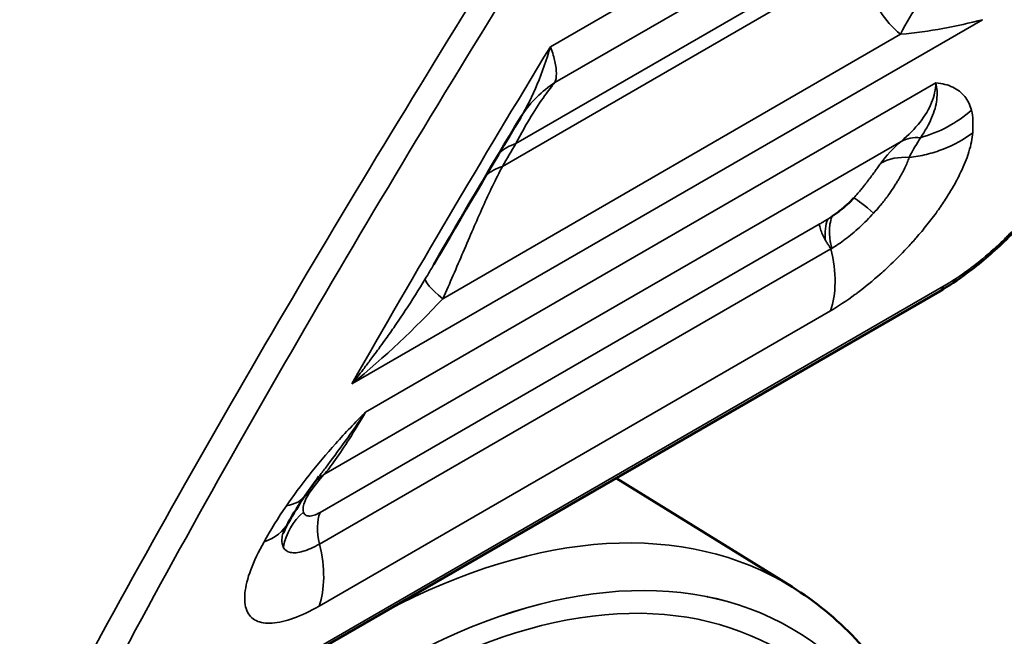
# Model space of a CAD drawing. Header units: millimetres. Extents: x 0 to 14369, y -869 to 2970.
# Tile 564 of 656: x 3824.42 to 3832.58, y 1388.89 to 1393.99. Entities that reach past the tile are written whole.
import ezdxf

# ---------------------------------------------------------------- set-up
doc = ezdxf.new("R2010")
doc.units = ezdxf.units.MM
doc.header["$LTSCALE"] = 10
doc.layers.add('Sichtbar (ISO)', color=7, linetype='Continuous', lineweight=50)
doc.layers.add('Sichtbar schmal (ISO)', color=7, linetype='Continuous', lineweight=35)

msp = doc.modelspace()

# ---------------------------------------------------------------- linework, layer by layer
at = {"layer": 'Sichtbar (ISO)'}
for p, q in [((3828.569721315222, 1393.181954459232), (3828.569927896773, 1393.182299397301)), ((3832.038753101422, 1391.74416915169), (3825.627105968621, 1388.042402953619)), ((3829.362161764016, 1390.198838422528), (3830.819074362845, 1389.297916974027)), ((3829.362161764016, 1390.198838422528), (3830.819070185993, 1389.297919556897)), ((3828.37420743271, 1389.045863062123), (3828.374564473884, 1389.045642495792)), ((3828.374569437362, 1389.045651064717), (3828.374212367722, 1389.045871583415))]:
    msp.add_line(p, q, dxfattribs=at)
for centre, major_axis, ratio, start_param, end_param in [((3829.41877288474, 1392.654120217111), (-0.8336681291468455, 0.5522600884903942), 0.9582151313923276, 6.283141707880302, 6.28318729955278), ((3825.584845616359, 1384.304387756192), (-3.50106621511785, -6.064024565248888), 0.5771744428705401, 3.588417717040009, 3.588447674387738), ((3825.584845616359, 1384.304387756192), (-3.50106621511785, -6.064024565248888), 0.5771744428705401, 3.588417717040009, 3.588447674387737), ((3825.964413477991, 1390.621998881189), (0.8241109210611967, -0.5664285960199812), 0.4047867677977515, 6.283184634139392, 6.283363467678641), ((3825.779664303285, 1390.323335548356), (0.86867237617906, -0.4954182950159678), 0.5487008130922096, 6.283124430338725, 6.283149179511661), ((3825.584845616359, 1384.304387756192), (-3.50106621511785, -6.064024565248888), 0.5771744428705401, 2.878454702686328, 2.878471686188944), ((3825.584845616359, 1384.304387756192), (-3.50106621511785, -6.064024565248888), 0.5771744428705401, 2.878454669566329, 2.878471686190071), ((3827.252125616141, 1383.273392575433), (3.509134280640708, 6.059132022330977), 0.577187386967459, 6.266504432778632, 6.266514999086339), ((3827.25214983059, 1383.273376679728), (3.509099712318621, 6.059153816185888), 0.5771890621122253, 6.266495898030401, 6.266511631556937), ((3825.584845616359, 1384.304387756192), (-3.50106621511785, -6.064024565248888), 0.5771744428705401, 2.768755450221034, 2.768862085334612), ((3825.584845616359, 1384.304387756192), (-3.50106621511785, -6.064024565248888), 0.5771744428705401, 2.768755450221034, 2.768862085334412)]:
    msp.add_ellipse(centre, major_axis=major_axis, ratio=ratio, start_param=start_param, end_param=end_param, dxfattribs=at)
for points, knots in [([(3833.312491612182, 1393.39088781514), (3833.295303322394, 1393.253362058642), (3833.245300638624, 1393.102474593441), (3833.095181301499, 1392.801108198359), (3832.998423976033, 1392.648283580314), (3832.790813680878, 1392.381236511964), (3832.683903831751, 1392.262093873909), (3832.474931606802, 1392.060025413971), (3832.371452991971, 1391.972303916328), (3832.192190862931, 1391.839396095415), (3832.11439133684, 1391.787849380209), (3832.038748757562, 1391.744176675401)], [0, 0, 0, 0, 0.06599420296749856, 0.06599420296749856, 0.1244603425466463, 0.1244603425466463, 0.1711715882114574, 0.1711715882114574, 0.2118942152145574, 0.2118942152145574, 0.242938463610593, 0.242938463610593, 0.242938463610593, 0.242938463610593]), ([(3826.648320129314, 1389.827888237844), (3826.631908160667, 1389.799118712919), (3826.620078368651, 1389.774998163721), (3826.60841940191, 1389.748430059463), (3826.606245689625, 1389.741946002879), (3826.606245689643, 1389.741946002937)], [0, 0, 0, 0, 0.01602061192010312, 0.01602061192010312, 0.02819987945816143, 0.02819987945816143, 0.02819987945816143, 0.02819987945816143]), ([(3832.290535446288, 1386.01057779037), (3832.290564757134, 1386.303913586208), (3832.271066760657, 1386.587506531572), (3832.192406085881, 1387.129161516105), (3832.133241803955, 1387.387237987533), (3831.975021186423, 1387.871953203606), (3831.87593936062, 1388.098612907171), (3831.638358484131, 1388.514146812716), (3831.49980195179, 1388.703009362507), (3831.185710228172, 1389.035825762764), (3831.01015396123, 1389.179693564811), (3830.819078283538, 1389.297852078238)], [4.712303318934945, 4.712303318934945, 4.712303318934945, 4.712303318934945, 4.865908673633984, 4.865908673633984, 5.019514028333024, 5.019514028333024, 5.173119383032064, 5.173119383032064, 5.326724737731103, 5.326724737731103, 5.480330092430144, 5.480330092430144, 5.480330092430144, 5.480330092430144]), ([(3832.290535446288, 1386.010577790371), (3832.290564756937, 1386.303911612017), (3832.271067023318, 1386.587502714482), (3832.192407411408, 1387.129154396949), (3832.133243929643, 1387.387229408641), (3831.975025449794, 1387.87194220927), (3831.875944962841, 1388.09860095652), (3831.638367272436, 1388.514133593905), (3831.499812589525, 1388.702995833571), (3831.185724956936, 1389.035812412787), (3831.010170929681, 1389.179680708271), (3830.819097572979, 1389.2978401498)], [4.712303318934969, 4.712303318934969, 4.712303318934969, 4.712303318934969, 4.865907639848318, 4.865907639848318, 5.019511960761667, 5.019511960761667, 5.173116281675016, 5.173116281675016, 5.326720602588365, 5.326720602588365, 5.480324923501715, 5.480324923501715, 5.480324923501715, 5.480324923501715])]:
    msp.add_open_spline(points, degree=3, knots=knots, dxfattribs=at)
for points in [[(3828.585103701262, 1393.206378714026), (3828.579743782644, 1393.198287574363), (3828.574675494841, 1393.190230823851), (3828.569920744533, 1393.182289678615)], [(3828.569716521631, 1393.181956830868), (3828.326531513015, 1392.775648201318), (3828.087532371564, 1392.370693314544), (3827.853170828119, 1391.967424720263)], [(3831.330439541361, 1392.518131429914), (3831.313529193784, 1392.499902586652), (3831.277767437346, 1392.464171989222), (3831.215606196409, 1392.41237589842), (3831.172692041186, 1392.381052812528), (3831.149901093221, 1392.365757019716)], [(3826.90179083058, 1390.211046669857), (3826.861440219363, 1390.158536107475), (3826.823348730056, 1390.10628483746), (3826.788565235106, 1390.05562972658)], [(3826.788524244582, 1390.055570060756), (3826.736268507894, 1389.979542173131), (3826.692377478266, 1389.905127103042), (3826.64832685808, 1389.827900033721)]]:
    msp.add_open_spline(points, degree=3, dxfattribs=at)
at = {"layer": 'Sichtbar schmal (ISO)'}
for p, q in [((3832.426835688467, 1395.853345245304), (3828.818501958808, 1393.770072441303)), ((3831.758017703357, 1395.148679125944), (3828.855492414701, 1393.472905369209)), ((3828.531864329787, 1392.967530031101), (3831.449811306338, 1394.65220750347)), ((3831.448171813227, 1394.527384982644), (3828.420846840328, 1392.779558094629)), ((3827.175265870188, 1390.979691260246), (3832.395201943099, 1393.99342242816)), ((3827.927295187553, 1391.684054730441), (3831.717810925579, 1393.872518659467)), ((3832.008897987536, 1393.470520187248), (3827.288854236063, 1390.745401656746)), ((3831.722081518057, 1392.986397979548), (3826.943829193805, 1390.227672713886)), ((3831.044354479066, 1392.300633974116), (3826.911474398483, 1389.914514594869)), ((3831.141221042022, 1392.097089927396), (3826.907344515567, 1389.652656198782)), ((3832.0724710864, 1391.787011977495), (3825.660823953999, 1388.085245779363)), ((3826.902866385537, 1389.139146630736), (3831.136748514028, 1391.583579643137))]:
    msp.add_line(p, q, dxfattribs=at)
for centre, major_axis, ratio, start_param, end_param in [((3832.423715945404, 1393.512426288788), (-0.3400160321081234, -0.9404196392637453), 0.790135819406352, 3.994458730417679, 4.613609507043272), ((3829.418775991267, 1392.654119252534), (-0.8336768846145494, 0.5522525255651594), 0.9582151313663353, 5.885018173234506, 6.283131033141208), ((3831.635507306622, 1393.896204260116), (-0.9665675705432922, -0.256412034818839), 0.9130700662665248, 1.582561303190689, 2.070431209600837), ((3829.200453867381, 1392.315717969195), (-0.860531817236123, 0.509396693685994), 0.5241817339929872, 5.849381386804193, 6.110715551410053), ((3866.849065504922, 1405.347237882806), (-44.28450329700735, -45.42180205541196), 0.3579892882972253, 5.308450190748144, 5.312495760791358), ((3832.003723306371, 1392.57700492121), (-0.3252944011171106, 0.3797150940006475), 0.6872142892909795, 5.687203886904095, 6.12991368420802), ((3831.860309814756, 1392.424605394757), (-0.4042304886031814, 0.2942747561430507), 0.7757113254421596, 5.381229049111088, 5.945311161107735), ((3829.089436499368, 1392.127746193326), (-0.8615496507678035, 0.5076733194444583), 0.5273034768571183, 5.848329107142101, 6.112177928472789), ((3831.658190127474, 1392.175740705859), (-0.3570486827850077, 0.3500231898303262), 0.09416925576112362, 5.280159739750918, 5.957621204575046), ((3831.445817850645, 1392.009670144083), (0.2499136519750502, -0.4328631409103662), 0.5773502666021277, 3.572147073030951, 4.031038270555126), ((3830.468158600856, 1392.235390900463), (0.4999999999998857, -0.8660254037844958), 0.5773502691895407, 0.4538174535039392, 1.096958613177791), ((3828.633205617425, 1391.323974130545), (-0.8492663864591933, 0.5279645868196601), 0.1090143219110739, 0.04145159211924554, 0.6606137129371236), ((3831.938753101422, 1391.917374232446), (0.09999999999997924, -0.1732050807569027), 0.5773502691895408, 0, 0.4538174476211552), ((3827.225470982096, 1389.81827965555), (-0.3717774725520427, 0.3343374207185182), 0.9023203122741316, 6.022967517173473, 6.225329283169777), ((3825.964413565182, 1390.621998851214), (0.8241108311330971, -0.5664285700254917), 0.4047867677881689, 5.880971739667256, 6.283184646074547), ((3827.12822555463, 1389.692536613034), (-0.4116354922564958, 0.2838242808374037), 0.8023517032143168, 5.925088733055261, 6.043434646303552), ((3827.092814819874, 1389.563358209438), (-0.4199266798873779, -0.2717352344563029), 0.9519033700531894, 4.862704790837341, 5.549802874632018), ((3827.24387270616, 1389.583505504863), (-0.2499999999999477, 0.433012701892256), 0.5773502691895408, 0.4377142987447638, 1.096956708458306), ((3827.508571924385, 1383.216387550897), (3.20060878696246, 5.563295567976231), 0.5773727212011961, 5.497026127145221, 7.067766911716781), ((3827.508571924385, 1383.216387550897), (3.200608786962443, 5.563295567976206), 0.5773727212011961, 5.496934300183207, 7.067714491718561), ((3825.779693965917, 1390.323356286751), (0.8686357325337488, -0.4954512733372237), 0.5487008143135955, 5.840726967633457, 6.283150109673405), ((3827.25214983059, 1383.273376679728), (3.509099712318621, 6.059153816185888), 0.5771890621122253, 6.266511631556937, 7.029918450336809), ((3827.252125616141, 1383.273392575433), (3.509134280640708, 6.059132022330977), 0.577187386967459, 6.26651499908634, 7.029918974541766), ((3826.234276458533, 1389.790957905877), (-0.4999999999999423, 0.8660254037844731), 0.5773502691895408, 3.595410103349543, 4.238539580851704), ((3827.46613947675, 1383.1541531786), (3.349430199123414, 5.800627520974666), 0.5773535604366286, 5.497727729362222, 7.068722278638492), ((3827.46613947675, 1383.1541531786), (3.349430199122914, 5.800627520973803), 0.5773535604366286, 5.497710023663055, 7.068710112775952)]:
    msp.add_ellipse(centre, major_axis=major_axis, ratio=ratio, start_param=start_param, end_param=end_param, dxfattribs=at)
for points in [[(3824.997532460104, 1388.712681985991), (3826.093337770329, 1390.735871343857), (3827.328611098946, 1392.815830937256), (3828.653037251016, 1394.918374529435)], [(3828.854948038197, 1394.860716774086), (3827.539333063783, 1392.759696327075), (3826.313979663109, 1390.67977901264), (3825.231181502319, 1388.657113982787)], [(3832.395201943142, 1393.993422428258), (3832.184233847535, 1393.936971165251), (3831.958730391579, 1393.895909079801), (3831.717810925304, 1393.872518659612)], [(3827.175265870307, 1390.979691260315), (3827.699315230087, 1391.901838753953), (3828.248718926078, 1392.833039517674), (3828.818501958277, 1393.770072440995)], [(3828.569927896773, 1393.182299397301), (3828.674560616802, 1393.357048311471), (3828.755490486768, 1393.551756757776), (3828.818501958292, 1393.77007244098)], [(3828.855492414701, 1393.472905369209), (3828.832291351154, 1393.445249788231), (3828.775142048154, 1393.37287292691), (3828.6625292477, 1393.204198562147), (3828.576678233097, 1393.053360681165), (3828.531864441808, 1392.967530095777)], [(3832.008897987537, 1393.470520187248), (3832.007778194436, 1393.416296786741), (3831.984589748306, 1393.307355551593), (3831.888118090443, 1393.144887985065), (3831.783870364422, 1393.038675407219), (3831.722081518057, 1392.986397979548)], [(3832.304097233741, 1393.244392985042), (3832.292831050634, 1393.288352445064), (3832.255931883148, 1393.363751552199), (3832.156593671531, 1393.442233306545), (3832.062820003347, 1393.465591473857), (3832.008897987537, 1393.470520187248)], [(3832.304097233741, 1393.244392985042), (3832.318254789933, 1393.191003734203), (3832.318060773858, 1393.125710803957), (3832.314205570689, 1393.058229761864)], [(3831.554602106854, 1392.806183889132), (3831.600362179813, 1392.869310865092), (3831.65634604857, 1392.929322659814), (3831.722081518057, 1392.986397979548)], [(3831.7887450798, 1392.85308388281), (3831.819040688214, 1392.915478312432), (3831.854132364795, 1392.971869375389), (3831.880984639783, 1393.016738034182)], [(3831.494016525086, 1392.39226072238), (3831.457251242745, 1392.351309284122), (3831.377591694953, 1392.271087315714), (3831.258452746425, 1392.172170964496), (3831.182177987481, 1392.120536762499), (3831.147189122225, 1392.100562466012)], [(3831.114402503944, 1392.34280822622), (3831.106677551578, 1392.337935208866), (3831.091193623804, 1392.328307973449), (3831.067759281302, 1392.314252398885), (3831.05216128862, 1392.30513129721), (3831.044354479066, 1392.300633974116)], [(3831.044354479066, 1392.300633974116), (3831.046194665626, 1392.287947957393), (3831.052900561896, 1392.260358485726), (3831.070431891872, 1392.215573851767), (3831.085908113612, 1392.18520699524), (3831.0942962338, 1392.170235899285)], [(3831.147189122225, 1392.100562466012), (3831.145190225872, 1392.09938362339), (3831.143200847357, 1392.098232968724), (3831.141221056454, 1392.097089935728)], [(3827.782283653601, 1391.847648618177), (3827.805788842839, 1391.886521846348), (3827.829460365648, 1391.926537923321), (3827.853256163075, 1391.967360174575)], [(3827.927295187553, 1391.684054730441), (3827.697399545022, 1391.435631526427), (3827.445668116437, 1391.201152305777), (3827.175265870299, 1390.979691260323)], [(3826.943829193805, 1390.227672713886), (3826.972538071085, 1390.26085177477), (3827.036604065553, 1390.34386650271), (3827.151959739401, 1390.517237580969), (3827.241238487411, 1390.664334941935), (3827.288854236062, 1390.745401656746)], [(3826.943829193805, 1390.227672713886), (3826.905337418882, 1390.186326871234), (3826.864903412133, 1390.135293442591), (3826.822518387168, 1390.07411599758)], [(3826.448283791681, 1389.671544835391), (3826.503771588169, 1389.768830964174), (3826.562901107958, 1389.868189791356), (3826.633003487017, 1389.970187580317)], [(3826.448283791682, 1389.67154483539), (3826.401424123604, 1389.588385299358), (3826.328249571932, 1389.435150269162), (3826.279152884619, 1389.23902581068), (3826.293629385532, 1389.093202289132), (3826.372999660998, 1389.008691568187), (3826.507563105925, 1388.987711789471), (3826.687795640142, 1389.029340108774), (3826.827331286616, 1389.0959123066), (3826.902866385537, 1389.139146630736)], [(3821.993748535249, 1389.131602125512), (3822.993769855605, 1388.996349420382), (3823.995410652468, 1388.856991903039), (3824.997532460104, 1388.712681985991)]]:
    msp.add_open_spline(points, degree=3, dxfattribs=at)
for points, knots in [([(3831.717810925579, 1393.872518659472), (3831.649300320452, 1393.928276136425), (3831.536091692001, 1394.057257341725), (3831.442868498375, 1394.288440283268), (3831.436146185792, 1394.447285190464), (3831.448171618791, 1394.52738459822)], [0, 0, 0, 0, 0.3333333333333, 0.6666666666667, 0.9999995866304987, 0.9999995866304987, 0.9999995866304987, 0.9999995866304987]), ([(3828.818501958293, 1393.770072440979), (3828.817671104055, 1393.767233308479), (3828.81970159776, 1393.766787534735), (3828.820292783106, 1393.765152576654), (3828.820883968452, 1393.763517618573), (3828.821469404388, 1393.761887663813), (3828.822049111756, 1393.760262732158), (3828.836809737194, 1393.718888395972), (3828.847850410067, 1393.680772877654), (3828.855558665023, 1393.64622703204), (3828.863872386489, 1393.608967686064), (3828.868266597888, 1393.57591398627), (3828.868177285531, 1393.547087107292), (3828.868087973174, 1393.518260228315), (3828.863563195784, 1393.493601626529), (3828.8554924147, 1393.47290536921)], [0, 0, 0, 0, 0.01213789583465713, 0.01213789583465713, 0.01213789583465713, 0.02427579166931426, 0.02427579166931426, 0.02427579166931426, 0.3333333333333, 0.3333333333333, 0.3333333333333, 0.6666666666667, 0.6666666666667, 0.6666666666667, 1, 1, 1, 1]), ([(3832.00889785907, 1393.470520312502), (3832.019776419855, 1393.426682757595), (3832.022620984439, 1393.379858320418), (3832.017019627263, 1393.331333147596), (3832.011418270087, 1393.282807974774), (3831.997425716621, 1393.232479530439), (3831.974500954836, 1393.17978680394), (3831.95157619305, 1393.12709407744), (3831.919669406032, 1393.072110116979), (3831.880984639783, 1393.016738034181)], [0, 0, 0, 0, 0.3333333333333, 0.3333333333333, 0.3333333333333, 0.6666666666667, 0.6666666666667, 0.6666666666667, 1, 1, 1, 1]), ([(3832.072471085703, 1391.787011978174), (3832.142150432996, 1391.827241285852), (3832.211378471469, 1391.873004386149), (3832.280544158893, 1391.924116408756), (3832.287006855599, 1391.928892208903), (3832.293469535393, 1391.933716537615), (3832.299933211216, 1391.938590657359), (3832.364485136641, 1391.987267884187), (3832.429065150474, 1392.040670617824), (3832.492061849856, 1392.097551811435), (3832.502882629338, 1392.10732214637), (3832.513657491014, 1392.117195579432), (3832.524382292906, 1392.127165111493), (3832.548253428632, 1392.149355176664), (3832.571813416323, 1392.17199248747), (3832.595099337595, 1392.195083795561), (3832.628875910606, 1392.228578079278), (3832.662079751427, 1392.263027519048), (3832.694389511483, 1392.298118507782), (3832.708074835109, 1392.312981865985), (3832.721598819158, 1392.327960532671), (3832.734980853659, 1392.343076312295), (3832.752830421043, 1392.363238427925), (3832.770363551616, 1392.383571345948), (3832.787605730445, 1392.404103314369), (3832.817397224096, 1392.439578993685), (3832.846324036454, 1392.475650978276), (3832.874222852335, 1392.512190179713), (3832.890565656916, 1392.533594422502), (3832.90655472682, 1392.555158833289), (3832.922132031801, 1392.576813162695), (3832.93264718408, 1392.59143049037), (3832.942997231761, 1392.60611672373), (3832.953155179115, 1392.620839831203), (3832.977650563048, 1392.656343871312), (3833.001028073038, 1392.692062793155), (3833.023161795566, 1392.727834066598), (3833.042092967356, 1392.758429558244), (3833.060114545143, 1392.789063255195), (3833.077126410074, 1392.819607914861), (3833.098240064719, 1392.857517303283), (3833.117798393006, 1392.895295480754), (3833.135612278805, 1392.932759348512), (3833.155891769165, 1392.975408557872), (3833.173910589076, 1393.017651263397), (3833.189416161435, 1393.059271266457), (3833.197055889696, 1393.07977779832), (3833.204063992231, 1393.100107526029), (3833.210424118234, 1393.120261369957), (3833.228311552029, 1393.176942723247), (3833.241143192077, 1393.232307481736), (3833.247788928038, 1393.285504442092)], [0, 0, 0, 0, 0.1306495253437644, 0.1306495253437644, 0.1306495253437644, 0.1428571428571, 0.1428571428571, 0.1428571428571, 0.2647730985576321, 0.2647730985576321, 0.2647730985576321, 0.2857142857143, 0.2857142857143, 0.2857142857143, 0.3323249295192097, 0.3323249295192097, 0.3323249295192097, 0.3999343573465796, 0.3999343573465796, 0.3999343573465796, 0.4285714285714, 0.4285714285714, 0.4285714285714, 0.466768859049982, 0.466768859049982, 0.466768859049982, 0.5327673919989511, 0.5327673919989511, 0.5327673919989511, 0.5714285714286, 0.5714285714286, 0.5714285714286, 0.5975260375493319, 0.5975260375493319, 0.5975260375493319, 0.6604587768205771, 0.6604587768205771, 0.6604587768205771, 0.7142857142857, 0.7142857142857, 0.7142857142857, 0.7810910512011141, 0.7810910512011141, 0.7810910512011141, 0.8571428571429, 0.8571428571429, 0.8571428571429, 0.8946142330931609, 0.8946142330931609, 0.8946142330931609, 1, 1, 1, 1]), ([(3831.136748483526, 1391.583579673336), (3831.203284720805, 1391.621994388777), (3831.27068214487, 1391.666525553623), (3831.339965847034, 1391.71770089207), (3831.347550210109, 1391.723302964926), (3831.355157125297, 1391.728986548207), (3831.362787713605, 1391.734753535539), (3831.424218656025, 1391.781181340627), (3831.487187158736, 1391.832847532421), (3831.549516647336, 1391.888212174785), (3831.565654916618, 1391.902547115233), (3831.581749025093, 1391.917127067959), (3831.597759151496, 1391.931919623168), (3831.6504139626, 1391.98057003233), (3831.702174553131, 1392.031578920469), (3831.752291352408, 1392.084308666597), (3831.776267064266, 1392.109534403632), (3831.799866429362, 1392.135155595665), (3831.823003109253, 1392.161111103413), (3831.831046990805, 1392.170135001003), (3831.839038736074, 1392.17919854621), (3831.846972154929, 1392.188296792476), (3831.877408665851, 1392.223202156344), (3831.906985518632, 1392.258619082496), (3831.935356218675, 1392.29423494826), (3831.965322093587, 1392.331853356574), (3831.993941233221, 1392.36969298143), (3832.021035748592, 1392.407400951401), (3832.044975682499, 1392.4407186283), (3832.06766885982, 1392.473924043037), (3832.089017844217, 1392.506840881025), (3832.120669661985, 1392.555643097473), (3832.149366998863, 1392.603813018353), (3832.17476766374, 1392.650713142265), (3832.185964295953, 1392.671386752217), (3832.196528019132, 1392.691822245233), (3832.206438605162, 1392.711954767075), (3832.234175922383, 1392.768300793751), (3832.256770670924, 1392.822246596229), (3832.27403574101, 1392.872611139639), (3832.277092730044, 1392.881528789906), (3832.279976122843, 1392.890329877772), (3832.2826885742, 1392.899017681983), (3832.300768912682, 1392.956927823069), (3832.311450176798, 1393.009932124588), (3832.314205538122, 1393.058229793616)], [0, 0, 0, 0, 0.128761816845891, 0.128761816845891, 0.128761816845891, 0.1428571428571, 0.1428571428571, 0.1428571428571, 0.2563332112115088, 0.2563332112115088, 0.2563332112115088, 0.2857142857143, 0.2857142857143, 0.2857142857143, 0.3823440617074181, 0.3823440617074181, 0.3823440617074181, 0.4285714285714, 0.4285714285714, 0.4285714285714, 0.4446432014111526, 0.4446432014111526, 0.4446432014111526, 0.5063024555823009, 0.5063024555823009, 0.5063024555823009, 0.5714285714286, 0.5714285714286, 0.5714285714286, 0.6289721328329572, 0.6289721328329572, 0.6289721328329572, 0.7142857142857, 0.7142857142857, 0.7142857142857, 0.7518920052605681, 0.7518920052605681, 0.7518920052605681, 0.8571428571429, 0.8571428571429, 0.8571428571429, 0.875778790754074, 0.875778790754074, 0.875778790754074, 1, 1, 1, 1]), ([(3832.314205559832, 1393.058229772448), (3832.242546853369, 1393.003557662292), (3832.118085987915, 1392.933557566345), (3831.932821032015, 1392.875216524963), (3831.836757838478, 1392.85839080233), (3831.788745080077, 1392.853083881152)], [0, 0, 0, 0, 0.4983282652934, 0.7491949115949, 1, 1, 1, 1]), ([(3831.330439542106, 1392.518131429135), (3831.341863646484, 1392.530504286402), (3831.353257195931, 1392.543403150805), (3831.364685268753, 1392.55679291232), (3831.367999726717, 1392.560676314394), (3831.371317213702, 1392.56460116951), (3831.37463952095, 1392.568566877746), (3831.38210286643, 1392.577475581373), (3831.389587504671, 1392.586586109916), (3831.397092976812, 1392.595886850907), (3831.404448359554, 1392.605001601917), (3831.411823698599, 1392.614299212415), (3831.419212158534, 1392.623753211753), (3831.422045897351, 1392.627379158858), (3831.424882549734, 1392.631028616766), (3831.427722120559, 1392.634700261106), (3831.4325909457, 1392.640995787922), (3831.437468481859, 1392.647356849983), (3831.442351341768, 1392.653771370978), (3831.447064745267, 1392.659963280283), (3831.451782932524, 1392.666204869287), (3831.456510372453, 1392.672488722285), (3831.459075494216, 1392.675898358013), (3831.461643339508, 1392.679320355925), (3831.464214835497, 1392.682755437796), (3831.46621575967, 1392.685428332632), (3831.4682175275, 1392.688107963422), (3831.470220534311, 1392.69079436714), (3831.474642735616, 1392.696725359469), (3831.479071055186, 1392.702689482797), (3831.483501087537, 1392.708678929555), (3831.492190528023, 1392.720427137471), (3831.500886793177, 1392.732273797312), (3831.509566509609, 1392.744160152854), (3831.517222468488, 1392.754644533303), (3831.524863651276, 1392.76515812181), (3831.532475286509, 1392.775652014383), (3831.539885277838, 1392.785867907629), (3831.547267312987, 1392.796065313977), (3831.554602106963, 1392.806183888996)], [0, 0, 0, 0, 0.1550354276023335, 0.1550354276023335, 0.1550354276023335, 0.2, 0.2, 0.2, 0.3010099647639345, 0.3010099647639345, 0.3010099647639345, 0.4, 0.4, 0.4, 0.4379662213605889, 0.4379662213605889, 0.4379662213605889, 0.5030644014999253, 0.5030644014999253, 0.5030644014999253, 0.5659033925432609, 0.5659033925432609, 0.5659033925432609, 0.6, 0.6, 0.6, 0.6265311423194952, 0.6265311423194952, 0.6265311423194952, 0.6851061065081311, 0.6851061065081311, 0.6851061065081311, 0.8, 0.8, 0.8, 0.9013423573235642, 0.9013423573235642, 0.9013423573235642, 1, 1, 1, 1]), ([(3831.788745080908, 1392.853083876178), (3831.784267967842, 1392.839734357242), (3831.779039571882, 1392.825934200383), (3831.7731015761, 1392.811691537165), (3831.767009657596, 1392.79707968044), (3831.760170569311, 1392.782001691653), (3831.752678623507, 1392.766558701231), (3831.744848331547, 1392.750418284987), (3831.736304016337, 1392.733876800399), (3831.727195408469, 1392.717107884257), (3831.72471744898, 1392.712545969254), (3831.722198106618, 1392.707967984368), (3831.719643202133, 1392.703384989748), (3831.717267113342, 1392.699122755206), (3831.714860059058, 1392.694869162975), (3831.712426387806, 1392.690629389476), (3831.707125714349, 1392.681394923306), (3831.701697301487, 1392.672220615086), (3831.696119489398, 1392.662968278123), (3831.690242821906, 1392.653220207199), (3831.684200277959, 1392.643388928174), (3831.677976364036, 1392.633445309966), (3831.67140454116, 1392.62294585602), (3831.664632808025, 1392.612328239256), (3831.657719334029, 1392.601750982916), (3831.644595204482, 1392.581671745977), (3831.630962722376, 1392.561753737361), (3831.617069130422, 1392.542435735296), (3831.615015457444, 1392.539580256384), (3831.612952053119, 1392.536732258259), (3831.610879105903, 1392.533891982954), (3831.593243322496, 1392.50972808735), (3831.574940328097, 1392.486162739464), (3831.555950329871, 1392.463120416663), (3831.553687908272, 1392.460375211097), (3831.551415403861, 1392.457636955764), (3831.549132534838, 1392.454905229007), (3831.531435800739, 1392.433728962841), (3831.513133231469, 1392.412952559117), (3831.494016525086, 1392.39226072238)], [0, 0, 0, 0, 0.09833196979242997, 0.09833196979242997, 0.09833196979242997, 0.199212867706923, 0.199212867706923, 0.199212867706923, 0.3046496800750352, 0.3046496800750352, 0.3046496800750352, 0.3333333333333, 0.3333333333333, 0.3333333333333, 0.3600094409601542, 0.3600094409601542, 0.3600094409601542, 0.4181115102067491, 0.4181115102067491, 0.4181115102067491, 0.4793266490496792, 0.4793266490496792, 0.4793266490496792, 0.5439636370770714, 0.5439636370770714, 0.5439636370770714, 0.6666666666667, 0.6666666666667, 0.6666666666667, 0.6848039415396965, 0.6848039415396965, 0.6848039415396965, 0.8391084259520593, 0.8391084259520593, 0.8391084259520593, 0.8574918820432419, 0.8574918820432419, 0.8574918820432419, 0.9999998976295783, 0.9999998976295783, 0.9999998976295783, 0.9999998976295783]), ([(3828.420846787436, 1392.779557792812), (3828.366286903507, 1392.674823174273), (3828.258466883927, 1392.449700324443), (3828.097395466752, 1392.071798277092), (3827.986674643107, 1391.813598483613), (3827.927295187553, 1391.684054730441)], [4.115933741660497e-07, 4.115933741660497e-07, 4.115933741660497e-07, 4.115933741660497e-07, 0.3333333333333, 0.6666666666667, 1, 1, 1, 1]), ([(3831.14990095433, 1392.365756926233), (3831.144173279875, 1392.361901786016), (3831.131769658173, 1392.353802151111), (3831.12032048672, 1392.346495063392), (3831.114402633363, 1392.342808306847)], [4.04146834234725e-06, 4.04146834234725e-06, 4.04146834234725e-06, 4.04146834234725e-06, 0.5, 0.9999963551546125, 0.9999963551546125, 0.9999963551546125, 0.9999963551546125]), ([(3831.149901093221, 1392.365757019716), (3831.149221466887, 1392.363993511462), (3831.148681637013, 1392.362298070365), (3831.148136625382, 1392.360570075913), (3831.142635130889, 1392.343127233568), (3831.136593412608, 1392.32239940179), (3831.132957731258, 1392.300086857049), (3831.131539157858, 1392.291380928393), (3831.130480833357, 1392.282428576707), (3831.129774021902, 1392.273232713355), (3831.12866933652, 1392.258860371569), (3831.128429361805, 1392.243896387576), (3831.128874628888, 1392.228380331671), (3831.129444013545, 1392.208539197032), (3831.13116134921, 1392.187798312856), (3831.134165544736, 1392.166510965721), (3831.135013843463, 1392.160500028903), (3831.13596515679, 1392.154445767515), (3831.137020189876, 1392.148358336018), (3831.139749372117, 1392.132611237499), (3831.143168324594, 1392.116638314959), (3831.147195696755, 1392.100561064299)], [1.462048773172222e-06, 1.462048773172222e-06, 1.462048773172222e-06, 1.462048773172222e-06, 0.02700469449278, 0.02700469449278, 0.02700469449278, 0.2995826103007, 0.2995826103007, 0.2995826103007, 0.4059373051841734, 0.4059373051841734, 0.4059373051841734, 0.5721605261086, 0.5721605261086, 0.5721605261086, 0.784718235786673, 0.784718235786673, 0.784718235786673, 0.8447384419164, 0.8447384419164, 0.8447384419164, 1, 1, 1, 1]), ([(3831.094296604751, 1392.170235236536), (3831.099030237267, 1392.161778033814), (3831.108913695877, 1392.144999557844), (3831.124713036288, 1392.120506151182), (3831.135675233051, 1392.104774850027), (3831.141221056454, 1392.097089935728)], [8.706987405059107e-06, 8.706987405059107e-06, 8.706987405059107e-06, 8.706987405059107e-06, 0.3333333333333, 0.6666666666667, 1, 1, 1, 1]), ([(3827.175265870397, 1390.97969126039), (3827.177826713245, 1390.9829017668), (3827.180391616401, 1390.986107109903), (3827.18295105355, 1390.989317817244), (3827.188606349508, 1390.996412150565), (3827.19425045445, 1391.003515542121), (3827.199883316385, 1391.010628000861), (3827.206774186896, 1391.019328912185), (3827.213648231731, 1391.028043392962), (3827.220505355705, 1391.036771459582), (3827.228222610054, 1391.046594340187), (3827.235918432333, 1391.056434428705), (3827.243592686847, 1391.066291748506), (3827.251946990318, 1391.07702256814), (3827.260275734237, 1391.087773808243), (3827.268578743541, 1391.098545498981), (3827.277558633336, 1391.110195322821), (3827.286508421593, 1391.121869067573), (3827.295427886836, 1391.133566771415), (3827.305250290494, 1391.146448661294), (3827.315035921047, 1391.159359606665), (3827.324784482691, 1391.172299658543), (3827.335855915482, 1391.186995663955), (3827.346879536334, 1391.201729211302), (3827.357854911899, 1391.21650037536), (3827.371044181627, 1391.234251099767), (3827.384163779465, 1391.252056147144), (3827.397212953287, 1391.269915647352), (3827.414110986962, 1391.293042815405), (3827.430890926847, 1391.316261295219), (3827.447551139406, 1391.339571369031), (3827.472256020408, 1391.374137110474), (3827.496697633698, 1391.408904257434), (3827.520870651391, 1391.443873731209), (3827.553240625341, 1391.490701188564), (3827.585128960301, 1391.537891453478), (3827.616522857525, 1391.585446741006), (3827.673426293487, 1391.671643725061), (3827.728705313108, 1391.759039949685), (3827.7822836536, 1391.847648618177)], [1.106289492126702e-10, 1.106289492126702e-10, 1.106289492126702e-10, 1.106289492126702e-10, 0.01164227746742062, 0.01164227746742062, 0.01164227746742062, 0.03736688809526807, 0.03736688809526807, 0.03736688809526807, 0.0688366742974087, 0.0688366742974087, 0.0688366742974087, 0.1042539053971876, 0.1042539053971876, 0.1042539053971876, 0.1428096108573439, 0.1428096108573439, 0.1428096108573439, 0.1845084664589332, 0.1845084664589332, 0.1845084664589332, 0.2304285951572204, 0.2304285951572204, 0.2304285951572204, 0.2825800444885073, 0.2825800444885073, 0.2825800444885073, 0.3452512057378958, 0.3452512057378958, 0.3452512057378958, 0.4264072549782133, 0.4264072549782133, 0.4264072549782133, 0.546750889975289, 0.546750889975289, 0.546750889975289, 0.7079024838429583, 0.7079024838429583, 0.7079024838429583, 1, 1, 1, 1]), ([(3827.288854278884, 1390.745401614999), (3827.202146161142, 1390.65928475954), (3827.120025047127, 1390.573126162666), (3827.041817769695, 1390.485961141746), (3826.963610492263, 1390.398796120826), (3826.889317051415, 1390.31062467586), (3826.820956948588, 1390.224340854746), (3826.75259684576, 1390.138057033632), (3826.690170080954, 1390.05366083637), (3826.633003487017, 1389.970187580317)], [0, 0, 0, 0, 0.3333333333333, 0.3333333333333, 0.3333333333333, 0.6666666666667, 0.6666666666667, 0.6666666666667, 1, 1, 1, 1]), ([(3826.901620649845, 1390.211195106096), (3826.91931046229, 1390.234303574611), (3826.937329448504, 1390.257973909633), (3826.955559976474, 1390.282107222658), (3827.008444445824, 1390.352114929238), (3827.063166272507, 1390.425950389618), (3827.119180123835, 1390.50358200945), (3827.175193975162, 1390.581213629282), (3827.232412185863, 1390.66272986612), (3827.288854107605, 1390.745401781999)], [0.21842544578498, 0.21842544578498, 0.21842544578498, 0.21842544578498, 0.3333333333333, 0.3333333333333, 0.3333333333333, 0.6666666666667, 0.6666666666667, 0.6666666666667, 1, 1, 1, 1]), ([(3826.77416891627, 1389.917905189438), (3826.770384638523, 1389.929352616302), (3826.76853389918, 1389.956650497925), (3826.783859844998, 1390.010253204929), (3826.807364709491, 1390.051882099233), (3826.822518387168, 1390.07411599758)], [8.921566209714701e-05, 8.921566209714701e-05, 8.921566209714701e-05, 8.921566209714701e-05, 0.3333333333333, 0.6666666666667, 1, 1, 1, 1]), ([(3826.911474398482, 1389.91451459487), (3826.893885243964, 1389.904218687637), (3826.877621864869, 1389.896634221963), (3826.862392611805, 1389.891680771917), (3826.847163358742, 1389.886727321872), (3826.832971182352, 1389.884401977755), (3826.820868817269, 1389.884767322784), (3826.808766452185, 1389.885132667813), (3826.798752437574, 1389.888190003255), (3826.790918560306, 1389.893775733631), (3826.783099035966, 1389.899351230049), (3826.777452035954, 1389.907446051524), (3826.774186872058, 1389.917847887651)], [0, 0, 0, 0, 0.25, 0.25, 0.25, 0.5, 0.5, 0.5, 0.75, 0.75, 0.75, 0.9995419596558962, 0.9995419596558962, 0.9995419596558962, 0.9995419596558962]), ([(3826.607288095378, 1389.626816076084), (3826.599166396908, 1389.644757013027), (3826.594769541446, 1389.666990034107), (3826.59600722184, 1389.693728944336), (3826.596716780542, 1389.709058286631), (3826.599311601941, 1389.725818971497), (3826.604051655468, 1389.743920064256)], [0, 0, 0, 0, 0.3333333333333, 0.3333333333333, 0.3333333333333, 0.5244323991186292, 0.5244323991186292, 0.5244323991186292, 0.5244323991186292]), ([(3826.907344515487, 1389.652656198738), (3826.857286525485, 1389.624478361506), (3826.765511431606, 1389.584470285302), (3826.659552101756, 1389.574514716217), (3826.619117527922, 1389.604401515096), (3826.607288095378, 1389.626816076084)], [0, 0, 0, 0, 0.3333333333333, 0.6666666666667, 0.9999999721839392, 0.9999999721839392, 0.9999999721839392, 0.9999999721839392])]:
    msp.add_open_spline(points, degree=3, knots=knots, dxfattribs=at)

doc.saveas('drawing.dxf')
